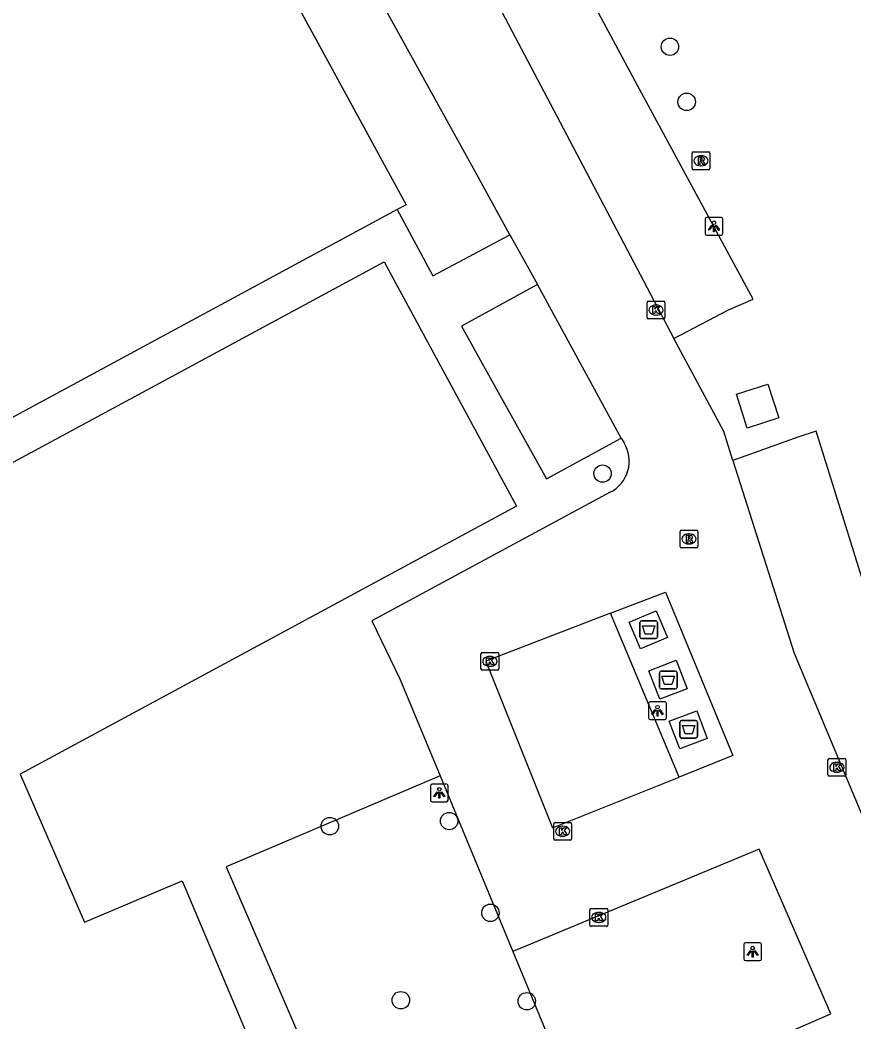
# Model space of a CAD drawing. Extents: x 159265 to 160143, y 383413 to 384319.
# Drawn here: x 159380.1 to 159426.9, y 384087.3 to 384143.6 of the extents above; entities that cross this region are included whole.
import ezdxf

# ---------------------------------------------------------------- set-up
doc = ezdxf.new("R2010")
doc.units = 0
for name, color, linetype in [('IMGEO_Afval_apart_plaats', 7, 'Continuous'), ('IMGEO_Boom', 7, 'Continuous'), ('IMGEO_Kolk', 7, 'Continuous'), ('IMGEO_Lage_trafo', 7, 'Continuous'), ('IMGEO_Lichtpunt', 7, 'Continuous'), ('IMGEO_Pand', 7, 'Continuous'), ('IMGEO_Parkeervlak_open', 7, 'Continuous'), ('IMGEO_Rijbaan_lokaal_open', 7, 'Continuous'), ('IMGEO_Rioolput', 7, 'Continuous'), ('IMGEO_Voetpad_gesloten', 7, 'Continuous'), ('IMGEO_Voetpad_open', 7, 'Continuous')]:
    doc.layers.add(name, color=color, linetype=linetype)

msp = doc.modelspace()

# ---------------------------------------------------------------- linework, layer by layer
at = {"layer": 'IMGEO_Afval_apart_plaats'}
for p, q in [((159414.918, 384108.916), (159414.918, 384109.716)), ((159414.918, 384109.716), (159414.918, 384108.916)), ((159415.018, 384109.816), (159415.808, 384109.816)), ((159415.808, 384109.816), (159415.018, 384109.816)), ((159415.908, 384109.716), (159415.908, 384108.916)), ((159415.908, 384108.916), (159415.908, 384109.716)), ((159415.808, 384108.816), (159415.018, 384108.816)), ((159415.018, 384108.816), (159415.808, 384108.816)), ((159416.017, 384106.091), (159416.017, 384106.891)), ((159416.017, 384106.891), (159416.017, 384106.091)), ((159416.117, 384106.991), (159416.907, 384106.991)), ((159416.907, 384106.991), (159416.117, 384106.991)), ((159417.007, 384106.891), (159417.007, 384106.091)), ((159417.007, 384106.091), (159417.007, 384106.891)), ((159416.907, 384105.991), (159416.117, 384105.991)), ((159416.117, 384105.991), (159416.907, 384105.991)), ((159417.163, 384103.325), (159417.163, 384104.125)), ((159417.163, 384104.125), (159417.163, 384103.325)), ((159417.263, 384104.225), (159418.053, 384104.225)), ((159418.053, 384104.225), (159417.263, 384104.225)), ((159418.153, 384104.125), (159418.153, 384103.325)), ((159418.153, 384103.325), (159418.153, 384104.125)), ((159418.053, 384103.225), (159417.263, 384103.225)), ((159417.263, 384103.225), (159418.053, 384103.225))]:
    msp.add_line(p, q, dxfattribs=at)
for points in [[(159415.061, 384109.53), (159415.765, 384109.53), (159415.616, 384109.06), (159415.21, 384109.06), (159415.061, 384109.53)], [(159416.16, 384106.705), (159416.864, 384106.705), (159416.715, 384106.235), (159416.309, 384106.235), (159416.16, 384106.705)], [(159417.306, 384103.939), (159418.01, 384103.939), (159417.861, 384103.469), (159417.455, 384103.469), (159417.306, 384103.939)]]:
    msp.add_lwpolyline(points, dxfattribs=at)
for centre, start, end in [((159415.018, 384109.716), 90, 180), ((159415.018, 384109.716), 90, 180), ((159415.808, 384109.716), 0, 90), ((159415.808, 384109.716), 360, 90), ((159415.018, 384108.916), 180, 270), ((159415.018, 384108.916), 180, 270), ((159415.808, 384108.916), 270, 0), ((159415.808, 384108.916), 270, 0), ((159416.117, 384106.891), 90, 180), ((159416.117, 384106.891), 90, 180), ((159416.907, 384106.891), 0, 90), ((159416.907, 384106.891), 360, 90), ((159416.117, 384106.091), 180, 270), ((159416.117, 384106.091), 180, 270), ((159416.907, 384106.091), 270, 0), ((159416.907, 384106.091), 270, 0), ((159417.263, 384104.125), 90, 180), ((159417.263, 384104.125), 90, 180), ((159418.053, 384104.125), 0, 90), ((159418.053, 384104.125), 360, 90), ((159417.263, 384103.325), 180, 270), ((159417.263, 384103.325), 180, 270), ((159418.053, 384103.325), 270, 0), ((159418.053, 384103.325), 270, 0)]:
    msp.add_arc(centre, 0.1, start, end, dxfattribs=at)
at = {"layer": 'IMGEO_Boom'}
for centre in [(159416.609, 384142.054), (159417.547, 384138.959), (159412.825, 384118.085), (159397.508, 384098.282), (159404.21, 384098.568), (159406.527, 384093.417), (159401.497, 384088.509), (159408.57, 384088.453)]:
    msp.add_circle(centre, 0.489, dxfattribs=at)
at = {"layer": 'IMGEO_Kolk'}
for p, q in [((159415.325, 384126.842), (159415.325, 384127.694)), ((159415.4, 384127.768), (159416.252, 384127.768)), ((159415.813, 384127.548), (159415.838, 384127.548)), ((159416.326, 384127.694), (159416.326, 384126.842)), ((159416.252, 384126.768), (159415.4, 384126.768)), ((159415.836, 384126.988), (159415.811, 384126.988)), ((159405.995, 384107.113), (159405.995, 384107.965)), ((159406.07, 384108.039), (159406.922, 384108.039)), ((159406.483, 384107.819), (159406.508, 384107.819)), ((159406.996, 384107.965), (159406.996, 384107.113)), ((159406.506, 384107.259), (159406.481, 384107.259)), ((159406.922, 384107.039), (159406.07, 384107.039)), ((159425.483, 384101.162), (159425.483, 384102.014)), ((159425.558, 384102.088), (159426.41, 384102.088)), ((159426.484, 384102.014), (159426.484, 384101.162)), ((159425.971, 384101.868), (159425.996, 384101.868)), ((159426.41, 384101.088), (159425.558, 384101.088)), ((159425.994, 384101.308), (159425.969, 384101.308)), ((159410.084, 384097.57), (159410.084, 384098.422)), ((159410.159, 384098.496), (159411.011, 384098.496)), ((159410.572, 384098.276), (159410.597, 384098.276)), ((159411.085, 384098.422), (159411.085, 384097.57)), ((159411.011, 384097.496), (159410.159, 384097.496)), ((159410.595, 384097.716), (159410.57, 384097.716)), ((159412.115, 384092.732), (159412.115, 384093.584)), ((159412.19, 384093.658), (159413.042, 384093.658)), ((159413.116, 384093.584), (159413.116, 384092.732)), ((159412.603, 384093.438), (159412.628, 384093.438)), ((159413.042, 384092.658), (159412.19, 384092.658)), ((159412.626, 384092.878), (159412.601, 384092.878))]:
    msp.add_line(p, q, dxfattribs=at)
for points in [[(159415.325, 384126.842), (159415.325, 384127.694)], [(159415.4, 384127.768), (159416.252, 384127.768)], [(159415.646, 384127.468), (159415.769, 384127.468), (159415.769, 384127.317), (159415.899, 384127.468), (159416.063, 384127.468), (159415.917, 384127.317), (159416.07, 384127.068), (159415.918, 384127.068), (159415.833, 384127.232), (159415.769, 384127.165), (159415.769, 384127.068), (159415.646, 384127.068), (159415.646, 384127.468)], [(159416.326, 384127.694), (159416.326, 384126.842)], [(159416.252, 384126.768), (159415.4, 384126.768)], [(159405.995, 384107.113), (159405.995, 384107.965)], [(159406.07, 384108.039), (159406.922, 384108.039)], [(159406.316, 384107.739), (159406.439, 384107.739), (159406.439, 384107.588), (159406.569, 384107.739), (159406.733, 384107.739), (159406.587, 384107.588), (159406.74, 384107.339), (159406.588, 384107.339), (159406.503, 384107.503), (159406.439, 384107.436), (159406.439, 384107.339), (159406.316, 384107.339), (159406.316, 384107.739)], [(159406.996, 384107.965), (159406.996, 384107.113)], [(159406.922, 384107.039), (159406.07, 384107.039)], [(159425.483, 384101.162), (159425.483, 384102.014)], [(159425.558, 384102.088), (159426.41, 384102.088)], [(159426.484, 384102.014), (159426.484, 384101.162)], [(159425.804, 384101.788), (159425.927, 384101.788), (159425.927, 384101.637), (159426.057, 384101.788), (159426.221, 384101.788), (159426.075, 384101.637), (159426.228, 384101.388), (159426.076, 384101.388), (159425.991, 384101.552), (159425.927, 384101.485), (159425.927, 384101.388), (159425.804, 384101.388), (159425.804, 384101.788)], [(159426.41, 384101.088), (159425.558, 384101.088)], [(159410.084, 384097.57), (159410.084, 384098.422)], [(159410.159, 384098.496), (159411.011, 384098.496)], [(159410.405, 384098.196), (159410.528, 384098.196), (159410.528, 384098.045), (159410.658, 384098.196), (159410.822, 384098.196), (159410.676, 384098.045), (159410.829, 384097.796), (159410.677, 384097.796), (159410.592, 384097.96), (159410.528, 384097.893), (159410.528, 384097.796), (159410.405, 384097.796), (159410.405, 384098.196)], [(159411.085, 384098.422), (159411.085, 384097.57)], [(159411.011, 384097.496), (159410.159, 384097.496)], [(159412.115, 384092.732), (159412.115, 384093.584)], [(159412.19, 384093.658), (159413.042, 384093.658)], [(159413.116, 384093.584), (159413.116, 384092.732)], [(159412.436, 384093.358), (159412.559, 384093.358), (159412.559, 384093.207), (159412.689, 384093.358), (159412.853, 384093.358), (159412.707, 384093.207), (159412.86, 384092.958), (159412.708, 384092.958), (159412.623, 384093.122), (159412.559, 384093.055), (159412.559, 384092.958), (159412.436, 384092.958), (159412.436, 384093.358)], [(159413.042, 384092.658), (159412.19, 384092.658)]]:
    msp.add_lwpolyline(points, dxfattribs=at)
for centre, start, end in [((159415.402, 384127.692), 91.552, 178.448), ((159415.402, 384127.692), 91.552, 178.448), ((159416.25, 384127.692), 1.552, 88.448), ((159416.25, 384127.692), 1.552, 88.448), ((159415.402, 384126.844), 181.552, 268.448), ((159415.402, 384126.844), 181.552, 268.448), ((159416.25, 384126.844), 271.552, 358.448), ((159416.25, 384126.844), 271.552, 358.448), ((159406.072, 384107.963), 91.552, 178.448), ((159406.072, 384107.963), 91.552, 178.448), ((159406.92, 384107.963), 1.552, 88.448), ((159406.92, 384107.963), 1.552, 88.448), ((159406.072, 384107.115), 181.552, 268.448), ((159406.072, 384107.115), 181.552, 268.448), ((159406.92, 384107.115), 271.552, 358.448), ((159406.92, 384107.115), 271.552, 358.448), ((159425.56, 384102.012), 91.552, 178.448), ((159425.56, 384102.012), 91.552, 178.448), ((159426.408, 384102.012), 1.552, 88.448), ((159426.408, 384102.012), 1.552, 88.448), ((159425.56, 384101.164), 181.552, 268.448), ((159425.56, 384101.164), 181.552, 268.448), ((159426.408, 384101.164), 271.552, 358.448), ((159426.408, 384101.164), 271.552, 358.448), ((159410.161, 384098.42), 91.552, 178.448), ((159410.161, 384098.42), 91.552, 178.448), ((159411.009, 384098.42), 1.552, 88.448), ((159411.009, 384098.42), 1.552, 88.448), ((159410.161, 384097.572), 181.552, 268.448), ((159410.161, 384097.572), 181.552, 268.448), ((159411.009, 384097.572), 271.552, 358.448), ((159411.009, 384097.572), 271.552, 358.448), ((159412.192, 384093.582), 91.552, 178.448), ((159412.192, 384093.582), 91.552, 178.448), ((159413.04, 384093.582), 1.552, 88.448), ((159413.04, 384093.582), 1.552, 88.448), ((159412.192, 384092.734), 181.552, 268.448), ((159412.192, 384092.734), 181.552, 268.448), ((159413.04, 384092.734), 271.552, 358.448), ((159413.04, 384092.734), 271.552, 358.448)]:
    msp.add_arc(centre, 0.0765, start, end, dxfattribs=at)
for centre, major_axis, ratio, start_param, end_param in [((159415.812, 384127.268), (-0.387, 0.002), 0.722429, 4.712389, 7.853982), ((159415.837, 384127.268), (-0.39, 0.002), 0.717154, 1.570796, 4.712389), ((159406.482, 384107.539), (-0.387, 0.002), 0.722429, 4.712389, 7.853982), ((159406.507, 384107.539), (-0.39, 0.002), 0.717154, 1.570796, 4.712389), ((159425.97, 384101.588), (-0.387, 0.002), 0.722429, 4.712389, 7.853982), ((159425.995, 384101.588), (-0.39, 0.002), 0.717154, 1.570796, 4.712389), ((159410.571, 384097.996), (-0.387, 0.002), 0.722429, 4.712389, 7.853982), ((159410.596, 384097.996), (-0.39, 0.002), 0.717154, 1.570796, 4.712389), ((159412.602, 384093.158), (-0.387, 0.002), 0.722429, 4.712389, 7.853982), ((159412.627, 384093.158), (-0.39, 0.002), 0.717154, 1.570796, 4.712389)]:
    msp.add_ellipse(centre, major_axis=major_axis, ratio=ratio, start_param=start_param, end_param=end_param, dxfattribs=at)
at = {"layer": 'IMGEO_Lage_trafo'}
msp.add_lwpolyline([(159422.718, 384121.21), (159420.953, 384120.643), (159420.343, 384122.543), (159422.108, 384123.11), (159422.718, 384121.21)], dxfattribs=at)
at = {"layer": 'IMGEO_Lichtpunt'}
for p, q in [((159418.58, 384132.371), (159418.58, 384131.564)), ((159418.58, 384132.371), (159418.58, 384131.564)), ((159419.482, 384132.466), (159418.674, 384132.466)), ((159419.482, 384132.466), (159418.674, 384132.466)), ((159419.576, 384131.564), (159419.576, 384132.371)), ((159419.576, 384131.564), (159419.576, 384132.371)), ((159418.674, 384131.47), (159419.482, 384131.47)), ((159418.674, 384131.47), (159419.482, 384131.47)), ((159415.411, 384105.171), (159415.411, 384104.364)), ((159415.411, 384105.171), (159415.411, 384104.364)), ((159416.313, 384105.266), (159415.505, 384105.266)), ((159416.313, 384105.266), (159415.505, 384105.266)), ((159416.407, 384104.364), (159416.407, 384105.171)), ((159416.407, 384104.364), (159416.407, 384105.171)), ((159415.505, 384104.27), (159416.313, 384104.27)), ((159415.505, 384104.27), (159416.313, 384104.27)), ((159403.156, 384100.556), (159403.156, 384099.749)), ((159403.156, 384100.556), (159403.156, 384099.749)), ((159404.058, 384100.651), (159403.25, 384100.651)), ((159404.058, 384100.651), (159403.25, 384100.651)), ((159404.152, 384099.749), (159404.152, 384100.556)), ((159404.152, 384099.749), (159404.152, 384100.556)), ((159403.25, 384099.655), (159404.058, 384099.655)), ((159403.25, 384099.655), (159404.058, 384099.655)), ((159420.758, 384091.639), (159420.758, 384090.832)), ((159420.758, 384091.639), (159420.758, 384090.832)), ((159421.66, 384091.734), (159420.852, 384091.734)), ((159421.66, 384091.734), (159420.852, 384091.734)), ((159421.754, 384090.832), (159421.754, 384091.639)), ((159421.754, 384090.832), (159421.754, 384091.639)), ((159420.852, 384090.738), (159421.66, 384090.738)), ((159420.852, 384090.738), (159421.66, 384090.738))]:
    msp.add_line(p, q, dxfattribs=at)
for points in [[(159418.954, 384132.035), (159418.993, 384132.007), (159418.805, 384131.745), (159418.767, 384131.772), (159418.954, 384132.035)], [(159419.056, 384131.987), (159419.103, 384131.987), (159419.103, 384131.665), (159419.056, 384131.665), (159419.056, 384131.987)], [(159419.166, 384132.007), (159419.204, 384132.034), (159419.391, 384131.772), (159419.352, 384131.744), (159419.166, 384132.007)], [(159415.785, 384104.835), (159415.824, 384104.807), (159415.636, 384104.545), (159415.598, 384104.572), (159415.785, 384104.835)], [(159415.997, 384104.807), (159416.035, 384104.834), (159416.222, 384104.572), (159416.183, 384104.544), (159415.997, 384104.807)], [(159415.887, 384104.787), (159415.934, 384104.787), (159415.934, 384104.465), (159415.887, 384104.465), (159415.887, 384104.787)], [(159403.53, 384100.22), (159403.569, 384100.192), (159403.381, 384099.93), (159403.343, 384099.957), (159403.53, 384100.22)], [(159403.632, 384100.172), (159403.679, 384100.172), (159403.679, 384099.85), (159403.632, 384099.85), (159403.632, 384100.172)], [(159403.742, 384100.192), (159403.78, 384100.219), (159403.967, 384099.957), (159403.928, 384099.929), (159403.742, 384100.192)], [(159421.132, 384091.303), (159421.171, 384091.275), (159420.983, 384091.013), (159420.945, 384091.04), (159421.132, 384091.303)], [(159421.344, 384091.275), (159421.382, 384091.302), (159421.569, 384091.04), (159421.53, 384091.012), (159421.344, 384091.275)], [(159421.234, 384091.255), (159421.281, 384091.255), (159421.281, 384090.933), (159421.234, 384090.933), (159421.234, 384091.255)]]:
    msp.add_lwpolyline(points, dxfattribs=at)
for centre in [(159419.079, 384132.169), (159415.91, 384104.969), (159403.655, 384100.354), (159421.257, 384091.437)]:
    msp.add_circle(centre, 0.0994, dxfattribs=at)
for centre, start, end in [((159418.674, 384132.371), 90, 180), ((159418.674, 384132.371), 90, 180), ((159419.482, 384132.371), 0, 90), ((159419.482, 384132.371), 0, 90), ((159418.674, 384131.564), 180, 270), ((159418.674, 384131.564), 180, 270), ((159419.482, 384131.564), 270, 0), ((159419.482, 384131.564), 270, 360), ((159415.505, 384105.171), 90, 180), ((159415.505, 384105.171), 90, 180), ((159416.313, 384105.171), 0, 90), ((159416.313, 384105.171), 0, 90), ((159415.505, 384104.364), 180, 270), ((159415.505, 384104.364), 180, 270), ((159416.313, 384104.364), 270, 0), ((159416.313, 384104.364), 270, 360), ((159403.25, 384100.556), 90, 180), ((159403.25, 384100.556), 90, 180), ((159404.058, 384100.556), 0, 90), ((159404.058, 384100.556), 0, 90), ((159403.25, 384099.749), 180, 270), ((159403.25, 384099.749), 180, 270), ((159404.058, 384099.749), 270, 0), ((159404.058, 384099.749), 270, 360), ((159420.852, 384091.639), 90, 180), ((159420.852, 384091.639), 90, 180), ((159421.66, 384091.639), 0, 90), ((159421.66, 384091.639), 0, 90), ((159420.852, 384090.832), 180, 270), ((159420.852, 384090.832), 180, 270), ((159421.66, 384090.832), 270, 0), ((159421.66, 384090.832), 270, 360)]:
    msp.add_arc(centre, 0.0946, start, end, dxfattribs=at)
at = {"layer": 'IMGEO_Pand'}
msp.add_lwpolyline([(159398.706, 384032.57), (159374.874, 384089.123), (159376.753, 384089.917), (159373.476, 384097.618), (159370.785, 384096.167), (159363.375, 384109.909), (159400.562, 384129.975), (159407.993, 384116.247), (159380.119, 384101.206), (159383.728, 384092.89), (159389.219, 384095.207), (159410.606, 384044.535), (159415.656, 384046.153), (159414.348, 384050.197)], dxfattribs=at)
at = {"layer": 'IMGEO_Parkeervlak_open'}
for points in [[(159416.82, 384125.666), (159419.901, 384127.287), (159421.281, 384127.887), (159414.66, 384140.124), (159406.773, 384154.808), (159402.678, 384152.546)], [(159397.574, 384149.726), (159393.895, 384147.693), (159401.791, 384133.174), (159401.299, 384132.905)], [(159452.192, 384052.621), (159428.04, 384110.151), (159424.813, 384120.463), (159423.796, 384120.136), (159420.147, 384118.818)], [(159407.783, 384091.25), (159411.736, 384081.713)]]:
    msp.add_lwpolyline(points, dxfattribs=at)
at = {"layer": 'IMGEO_Rijbaan_lokaal_open'}
for points in [[(159402.678, 384152.546), (159410.418, 384137.833), (159416.82, 384125.666)], [(159407.619, 384131.498), (159405.571, 384135.215), (159397.574, 384149.726)], [(159407.619, 384131.498), (159408.585, 384129.745), (159409.164, 384128.694)], [(159413.871, 384120.081), (159409.164, 384128.694)], [(159420.147, 384118.818), (159419.63, 384120.445), (159416.82, 384125.666)], [(159413.871, 384120.081), (159414.033, 384119.811)], [(159420.147, 384118.818), (159423.587, 384107.993), (159447.587, 384050.724)], [(159413.253, 384117.032), (159399.866, 384109.811), (159401.432, 384106.558), (159403.696, 384101.108)], [(159413.277, 384110.238), (159416.359, 384111.422), (159420.136, 384102.25), (159417.12, 384101.043)], [(159413.277, 384110.238), (159406.266, 384107.545), (159410.007, 384098.197), (159417.12, 384101.043)], [(159403.696, 384101.108), (159407.783, 384091.25)], [(159411.736, 384081.713), (159425.639, 384087.746), (159421.628, 384096.989), (159407.783, 384091.25)]]:
    msp.add_lwpolyline(points, dxfattribs=at)
msp.add_arc((159412.359, 384118.782), 1.965, 297.0593, 31.5843, dxfattribs=at)
at = {"layer": 'IMGEO_Rioolput'}
for p, q in [((159417.853, 384135.225), (159417.853, 384136.077)), ((159417.928, 384136.151), (159418.78, 384136.151)), ((159418.341, 384135.931), (159418.366, 384135.931)), ((159418.854, 384136.077), (159418.854, 384135.225)), ((159418.364, 384135.371), (159418.339, 384135.371)), ((159418.78, 384135.151), (159417.928, 384135.151)), ((159417.179, 384113.986), (159417.179, 384114.838)), ((159417.254, 384114.912), (159418.106, 384114.912)), ((159417.667, 384114.692), (159417.692, 384114.692)), ((159418.18, 384114.838), (159418.18, 384113.986)), ((159418.106, 384113.912), (159417.254, 384113.912)), ((159417.69, 384114.132), (159417.665, 384114.132))]:
    msp.add_line(p, q, dxfattribs=at)
for points in [[(159417.853, 384135.225), (159417.853, 384136.077)], [(159417.928, 384136.151), (159418.78, 384136.151)], [(159418.442, 384135.849), (159418.19, 384135.851), (159418.19, 384135.451)], [(159418.368, 384135.77), (159418.314, 384135.77), (159418.314, 384135.689)], [(159418.854, 384136.077), (159418.854, 384135.225)], [(159418.19, 384135.451), (159418.314, 384135.451), (159418.314, 384135.613), (159418.325, 384135.613)], [(159418.314, 384135.689), (159418.366, 384135.689)], [(159418.372, 384135.584), (159418.443, 384135.451), (159418.583, 384135.451), (159418.518, 384135.577)], [(159418.78, 384135.151), (159417.928, 384135.151)], [(159417.179, 384113.986), (159417.179, 384114.838)], [(159417.254, 384114.912), (159418.106, 384114.912)], [(159417.768, 384114.61), (159417.516, 384114.612), (159417.516, 384114.212)], [(159417.516, 384114.212), (159417.64, 384114.212), (159417.64, 384114.374), (159417.651, 384114.374)], [(159417.694, 384114.531), (159417.64, 384114.531), (159417.64, 384114.45)], [(159417.64, 384114.45), (159417.692, 384114.45)], [(159418.18, 384114.838), (159418.18, 384113.986)], [(159418.106, 384113.912), (159417.254, 384113.912)], [(159417.698, 384114.345), (159417.769, 384114.212), (159417.909, 384114.212), (159417.844, 384114.338)]]:
    msp.add_lwpolyline(points, dxfattribs=at)
for centre, radius, start, end in [((159417.93, 384136.075), 0.0765, 91.552, 178.448), ((159417.93, 384136.075), 0.0765, 91.552, 178.448), ((159418.374, 384135.674), 0.0964, 77.0061, 93.1865), ((159418.388, 384135.731), 0.0378, 276.6634, 79.6772), ((159418.441, 384135.739), 0.109, 350.3612, 89.416), ((159418.778, 384136.075), 0.0765, 1.552, 88.448), ((159418.778, 384136.075), 0.0765, 1.552, 88.448), ((159417.93, 384135.227), 0.0765, 181.552, 268.448), ((159417.93, 384135.227), 0.0765, 181.552, 268.448), ((159418.324, 384135.56), 0.0533, 26.0293, 88.6989), ((159418.35, 384135.878), 0.19, 274.7715, 282.9687), ((159418.439, 384135.739), 0.112, 277.5842, 350.9817), ((159418.423, 384135.524), 0.108, 29.5134, 73.7905), ((159418.778, 384135.227), 0.0765, 271.552, 358.448), ((159418.778, 384135.227), 0.0765, 271.552, 358.448), ((159417.256, 384114.836), 0.0765, 91.552, 178.448), ((159417.256, 384114.836), 0.0765, 91.552, 178.448), ((159417.65, 384114.321), 0.0533, 26.0293, 88.6989), ((159417.676, 384114.639), 0.19, 274.7715, 282.9687), ((159417.7, 384114.435), 0.0964, 77.0061, 93.1865), ((159417.714, 384114.492), 0.0378, 276.6634, 79.6772), ((159417.767, 384114.5), 0.109, 350.3612, 89.416), ((159417.765, 384114.5), 0.112, 277.5842, 350.9817), ((159417.749, 384114.285), 0.108, 29.5134, 73.7905), ((159418.104, 384114.836), 0.0765, 1.552, 88.448), ((159418.104, 384114.836), 0.0765, 1.552, 88.448), ((159417.256, 384113.988), 0.0765, 181.552, 268.448), ((159417.256, 384113.988), 0.0765, 181.552, 268.448), ((159418.104, 384113.988), 0.0765, 271.552, 358.448), ((159418.104, 384113.988), 0.0765, 271.552, 358.448)]:
    msp.add_arc(centre, radius, start, end, dxfattribs=at)
for centre, major_axis, ratio, start_param, end_param in [((159418.34, 384135.651), (-0.387, 0.002), 0.722429, 4.712389, 7.853982), ((159418.365, 384135.651), (-0.39, 0.002), 0.717154, 1.570796, 4.712389), ((159417.666, 384114.412), (-0.387, 0.002), 0.722429, 4.712389, 7.853982), ((159417.691, 384114.412), (-0.39, 0.002), 0.717154, 1.570796, 4.712389)]:
    msp.add_ellipse(centre, major_axis=major_axis, ratio=ratio, start_param=start_param, end_param=end_param, dxfattribs=at)
at = {"layer": 'IMGEO_Voetpad_gesloten'}
for points in [[(159414.949, 384108.241), (159414.316, 384109.74), (159415.839, 384110.383), (159416.472, 384108.884), (159414.949, 384108.241)], [(159416.046, 384105.412), (159415.43, 384107.011), (159416.956, 384107.599), (159417.572, 384106), (159416.046, 384105.412)], [(159417.156, 384102.63), (159416.573, 384104.187), (159418.121, 384104.766), (159418.704, 384103.209), (159417.156, 384102.63)]]:
    msp.add_lwpolyline(points, dxfattribs=at)
at = {"layer": 'IMGEO_Voetpad_open'}
for points in [[(159401.299, 384132.905), (159360.938, 384111.099), (159394.739, 384030.909)], [(159401.299, 384132.905), (159403.29, 384129.183), (159407.619, 384131.498)], [(159409.164, 384128.694), (159404.9, 384126.364), (159406.328, 384123.802), (159409.679, 384117.794), (159413.871, 384120.081)], [(159417.12, 384101.043), (159413.277, 384110.238)], [(159403.696, 384101.108), (159391.696, 384095.995), (159398.006, 384081.333)]]:
    msp.add_lwpolyline(points, dxfattribs=at)

doc.saveas('drawing.dxf')
